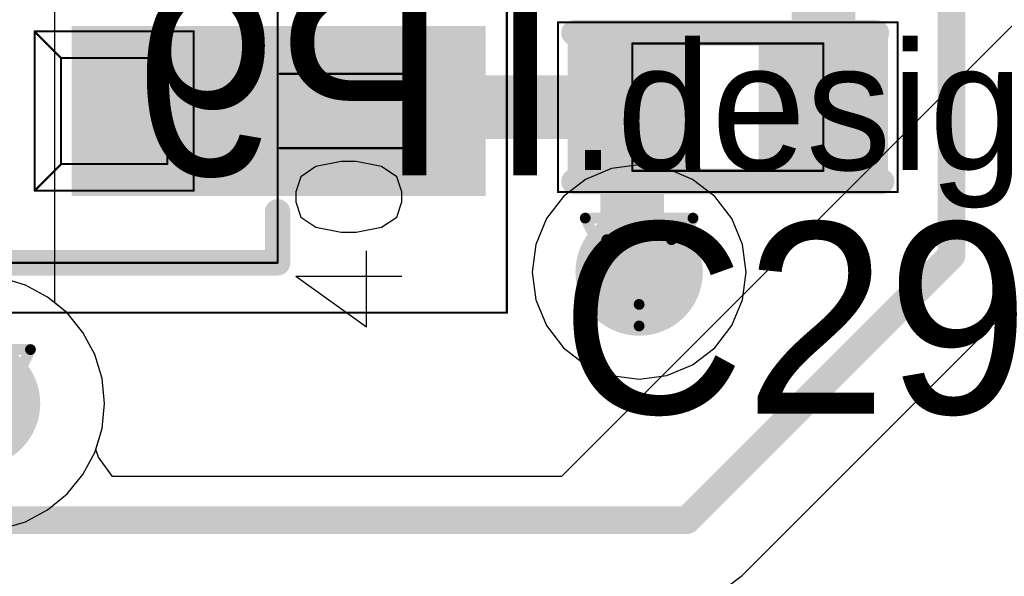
# Model space of a CAD drawing. Header units: millimetres. Extents: x 138 to 555, y 26 to 334.
# Tile 676 of 713: x 361.88 to 366.51, y 277.82 to 280.44. Entities that reach past the tile are written whole.
import ezdxf

# ---------------------------------------------------------------- set-up
doc = ezdxf.new("R2010")
doc.units = ezdxf.units.MM
for name, color, linetype in [('BottomLayer', 5, 'Continuous'), ('BottomOverlay', 54, 'Continuous'), ('DrillDrawing', 1, 'Continuous'), ('Mechanical20', 56, 'Continuous'), ('Mechanical27', 56, 'Continuous'), ('MidLayer1', 16, 'Continuous'), ('MidLayer2', 76, 'Continuous'), ('MidLayer3', 90, 'Continuous'), ('MidLayer4', 156, 'Continuous'), ('MultiLayer', 9, 'Continuous'), ('TopLayer', 1, 'Continuous'), ('TopOverlay', 2, 'Continuous'), ('TopPaste', 8, 'Continuous'), ('TopSolder', 216, 'Continuous'), ('ViaHoleLayer', 16, 'Continuous')]:
    doc.layers.add(name, color=color, linetype=linetype)

# ---------------------------------------------------------------- blocks, each defined once
blk = doc.blocks.new('CON_SAMTEC_CLM_120_02_L_D_R__________C______503')
at = {"layer": 'Mechanical20', "const_width": 0.01}
for points in [[(2.35, -10.45), (2.35, 10.45)], [(-1.3, -10.45), (2.35, -10.45)]]:
    blk.add_lwpolyline(points, dxfattribs=at)
at = {"layer": 'Mechanical20', "const_width": 0.005}
blk.add_lwpolyline([(2.3475, -10.45, 1), (2.3525, -10.45, 1)], format="xyb", close=True, dxfattribs=at)
blk.add_lwpolyline([(2.3475, -10.45, 1), (2.3525, -10.45, 1)], format="xyb", close=True, dxfattribs=at)
at = {"layer": 'Mechanical27'}
for p, q in [((1.5693, -9.738), (1.4503, -9.7618)), ((1.6407, -9.738), (1.5693, -9.738)), ((1.7597, -9.7618), (1.6407, -9.738)), ((1.4503, -9.7618), (1.3789, -9.8094)), ((1.8312, -9.8094), (1.7597, -9.7618)), ((1.3789, -9.8094), (1.3551, -9.8808)), ((1.855, -9.8808), (1.8312, -9.8094)), ((1.3551, -9.8808), (1.3551, -9.9284)), ((1.855, -9.9284), (1.855, -9.8808)), ((1.3551, -9.9284), (1.3789, -9.9998)), ((1.8312, -9.9998), (1.855, -9.9284)), ((1.3789, -9.9998), (1.4503, -10.0474)), ((1.7597, -10.0474), (1.8312, -9.9998)), ((1.4503, -10.0474), (1.5693, -10.0712)), ((1.6407, -10.0712), (1.7597, -10.0474)), ((1.5693, -10.0712), (1.6407, -10.0712)), ((1.6883, -10.5164), (1.6883, -10.1593)), ((1.3551, -10.2783), (1.6883, -10.5164)), ((1.3551, -10.2783), (1.855, -10.2783))]:
    blk.add_line(p, q, dxfattribs=at)
at = {"layer": 'Mechanical27', "const_width": 0.01}
for points in [[(1.27, -10.215), (1.27, 10.215)], [(0.125, -9.125), (0.25, -9.25)], [(0.125, -9.875), (0.125, -9.125)], [(0.125, -9.125), (0.875, -9.125)], [(0.875, -9.875), (0.875, -9.125)], [(0.25, -9.25), (0.75, -9.25)], [(0.25, -9.75), (0.25, -9.25)], [(0.75, -9.75), (0.75, -9.25)], [(1.28, -9.325), (1.935, -9.325)], [(1.935, -9.675), (1.935, -9.325)], [(1.28, -9.675), (1.935, -9.675)], [(0.125, -9.875), (0.25, -9.75)], [(0.25, -9.75), (0.75, -9.75)], [(0.125, -9.875), (0.875, -9.875)], [(-1.27, -10.215), (1.27, -10.215)]]:
    blk.add_lwpolyline(points, dxfattribs=at)
at = {"layer": 'Mechanical27', "const_width": 0.005}
for points in [[(0.1225, -9.125, 1), (0.1275, -9.125, 1)], [(0.1225, -9.125, 1), (0.1275, -9.125, 1)], [(0.1225, -9.125, 1), (0.1275, -9.125, 1)], [(0.8725, -9.125, 1), (0.8775, -9.125, 1)], [(0.8725, -9.125, 1), (0.8775, -9.125, 1)], [(0.2475, -9.25, 1), (0.2525, -9.25, 1)], [(0.2475, -9.25, 1), (0.2525, -9.25, 1)], [(0.2475, -9.25, 1), (0.2525, -9.25, 1)], [(0.7475, -9.25, 1), (0.7525, -9.25, 1)], [(0.7475, -9.25, 1), (0.7525, -9.25, 1)], [(1.2775, -9.325, 1), (1.2825, -9.325, 1)], [(1.9325, -9.325, 1), (1.9375, -9.325, 1)], [(1.9325, -9.325, 1), (1.9375, -9.325, 1)], [(1.2775, -9.675, 1), (1.2825, -9.675, 1)], [(1.9325, -9.675, 1), (1.9375, -9.675, 1)], [(1.9325, -9.675, 1), (1.9375, -9.675, 1)], [(0.2475, -9.75, 1), (0.2525, -9.75, 1)], [(0.2475, -9.75, 1), (0.2525, -9.75, 1)], [(0.2475, -9.75, 1), (0.2525, -9.75, 1)], [(0.7475, -9.75, 1), (0.7525, -9.75, 1)], [(0.7475, -9.75, 1), (0.7525, -9.75, 1)], [(0.1225, -9.875, 1), (0.1275, -9.875, 1)], [(0.1225, -9.875, 1), (0.1275, -9.875, 1)], [(0.1225, -9.875, 1), (0.1275, -9.875, 1)], [(0.8725, -9.875, 1), (0.8775, -9.875, 1)], [(0.8725, -9.875, 1), (0.8775, -9.875, 1)], [(1.2675, -10.215, 1), (1.2725, -10.215, 1)], [(1.2675, -10.215, 1), (1.2725, -10.215, 1)]]:
    blk.add_lwpolyline(points, format="xyb", close=True, dxfattribs=at)
at = {"layer": 'TopLayer'}
blk.add_solid([(2.2, -9.15), (0.35, -9.15), (2.2, -9.85), (0.35, -9.85)], dxfattribs=at)
at = {"layer": 'TopOverlay', "const_width": 0.12}
for points in [[(1.27, -10.215), (1.27, -9.975)], [(-1.27, -10.215), (1.27, -10.215)]]:
    blk.add_lwpolyline(points, dxfattribs=at)
at = {"layer": 'TopOverlay', "const_width": 0.06}
for points in [[(1.24, -9.975, 1), (1.3, -9.975, 1)], [(1.24, -10.215, 1), (1.3, -10.215, 1)], [(1.24, -10.215, 1), (1.3, -10.215, 1)]]:
    blk.add_lwpolyline(points, format="xyb", close=True, dxfattribs=at)
at = {"layer": 'TopPaste'}
blk.add_solid([(2.2, -9.15), (0.35, -9.15), (2.2, -9.85), (0.35, -9.85)], dxfattribs=at)
at = {"layer": 'TopSolder'}
blk.add_solid([(2.25, -9.1), (0.3, -9.1), (2.25, -9.9), (0.3, -9.9)], dxfattribs=at)
blk = doc.blocks.new('C0402_869')
at = {"layer": 'Mechanical20', "const_width": 0.01}
for points in [[(-0.8, 0.4), (0.8, 0.4)], [(-0.8, -0.4), (-0.8, 0.4)], [(0.8, -0.4), (0.8, 0.4)], [(-0.8, -0.4), (0.8, -0.4)]]:
    blk.add_lwpolyline(points, dxfattribs=at)
at = {"layer": 'Mechanical20', "const_width": 0.005}
for points in [[(-0.8025, 0.4, 1), (-0.7975, 0.4, 1)], [(-0.8025, 0.4, 1), (-0.7975, 0.4, 1)], [(0.7975, 0.4, 1), (0.8025, 0.4, 1)], [(0.7975, 0.4, 1), (0.8025, 0.4, 1)], [(-0.8025, -0.4, 1), (-0.7975, -0.4, 1)], [(-0.8025, -0.4, 1), (-0.7975, -0.4, 1)], [(0.7975, -0.4, 1), (0.8025, -0.4, 1)], [(0.7975, -0.4, 1), (0.8025, -0.4, 1)]]:
    blk.add_lwpolyline(points, format="xyb", close=True, dxfattribs=at)
at = {"layer": 'Mechanical27', "const_width": 0.01}
for points in [[(-0.45, 0.3), (0.45, 0.3)], [(-0.45, -0.3), (-0.45, 0.3)], [(0.45, -0.3), (0.45, 0.3)], [(-0.45, -0.3), (0.45, -0.3)]]:
    blk.add_lwpolyline(points, dxfattribs=at)
at = {"layer": 'Mechanical27', "const_width": 0.005}
for points in [[(-0.4525, 0.3, 1), (-0.4475, 0.3, 1)], [(-0.4525, 0.3, 1), (-0.4475, 0.3, 1)], [(0.4475, 0.3, 1), (0.4525, 0.3, 1)], [(0.4475, 0.3, 1), (0.4525, 0.3, 1)], [(-0.4525, -0.3, 1), (-0.4475, -0.3, 1)], [(-0.4525, -0.3, 1), (-0.4475, -0.3, 1)], [(0.4475, -0.3, 1), (0.4525, -0.3, 1)], [(0.4475, -0.3, 1), (0.4525, -0.3, 1)]]:
    blk.add_lwpolyline(points, format="xyb", close=True, dxfattribs=at)
at = {"layer": 'TopLayer'}
for points in [[(-0.195, -0.28), (-0.195, 0.28), (-0.705, -0.28), (-0.705, 0.28)], [(0.705, -0.28), (0.705, 0.28), (0.195, -0.28), (0.195, 0.28)]]:
    blk.add_solid(points, dxfattribs=at)
at = {"layer": 'TopOverlay', "const_width": 0.12}
for points in [[(-0.725, 0.35), (0.7, 0.35)], [(-0.725, -0.35), (0.725, -0.35)]]:
    blk.add_lwpolyline(points, dxfattribs=at)
at = {"layer": 'TopOverlay', "const_width": 0.06}
for points in [[(-0.755, 0.35, 1), (-0.695, 0.35, 1)], [(0.67, 0.35, 1), (0.73, 0.35, 1)], [(-0.755, -0.35, 1), (-0.695, -0.35, 1)], [(0.695, -0.35, 1), (0.755, -0.35, 1)]]:
    blk.add_lwpolyline(points, format="xyb", close=True, dxfattribs=at)
at = {"layer": 'TopPaste'}
for points in [[(-0.195, -0.28), (-0.195, 0.28), (-0.705, -0.28), (-0.705, 0.28)], [(0.705, -0.28), (0.705, 0.28), (0.195, -0.28), (0.195, 0.28)]]:
    blk.add_solid(points, dxfattribs=at)
at = {"layer": 'TopSolder'}
for points in [[(-0.145, -0.33), (-0.145, 0.33), (-0.755, -0.33), (-0.755, 0.33)], [(0.755, -0.33), (0.755, 0.33), (0.145, -0.33), (0.145, 0.33)]]:
    blk.add_solid(points, dxfattribs=at)

msp = doc.modelspace()

# ---------------------------------------------------------------- linework, layer by layer
at = {"layer": 'BottomLayer'}
for p, q in [((362.0404, 279.1038), (362.0404, 283.4567)), ((364.7936, 279.7531), (364.6631, 279.7359)), ((364.9241, 279.7359), (364.7936, 279.7531)), ((364.6631, 279.7359), (364.5414, 279.6855)), ((365.0457, 279.6855), (364.9241, 279.7359)), ((364.5414, 279.6855), (364.437, 279.6054)), ((365.1502, 279.6054), (365.0457, 279.6855)), ((364.437, 279.6054), (364.3568, 279.5009)), ((365.2303, 279.5009), (365.1502, 279.6054)), ((364.3568, 279.5009), (364.3064, 279.3793)), ((365.2807, 279.3793), (365.2303, 279.5009)), ((364.3064, 279.3793), (364.2893, 279.2488)), ((365.2979, 279.2488), (365.2807, 279.3793)), ((364.2893, 279.2488), (364.3064, 279.1183)), ((365.2807, 279.1183), (365.2979, 279.2488)), ((362.0985, 279.056), (362.0404, 279.1038)), ((364.3064, 279.1183), (364.3568, 278.9966)), ((365.2303, 278.9966), (365.2807, 279.1183)), ((362.1735, 278.9647), (362.0985, 279.056)), ((362.2292, 278.8604), (362.1735, 278.9647)), ((364.3568, 278.9966), (364.437, 278.8922)), ((365.1502, 278.8922), (365.2303, 278.9966)), ((364.437, 278.8922), (364.5414, 278.812)), ((365.0457, 278.812), (365.1502, 278.8922)), ((362.2635, 278.7473), (362.2292, 278.8604)), ((364.5414, 278.812), (364.6631, 278.7617)), ((364.9241, 278.7617), (365.0457, 278.812)), ((362.2751, 278.6297), (362.2635, 278.7473)), ((364.6631, 278.7617), (364.7936, 278.7445)), ((364.7936, 278.7445), (364.9241, 278.7617)), ((362.2635, 278.5121), (362.2751, 278.6297)), ((362.2292, 278.399), (362.2635, 278.5121)), ((362.1735, 278.2948), (362.2292, 278.399)), ((362.0985, 278.2034), (362.1735, 278.2948)), ((362.0072, 278.1284), (362.0985, 278.2034)), ((361.9029, 278.0727), (362.0072, 278.1284)), ((361.7898, 278.0384), (361.9029, 278.0727))]:
    msp.add_line(p, q, dxfattribs=at)
at = {"layer": 'BottomLayer', "const_width": 0.3}
for points in [[(364.6436, 279.2488, 1), (364.9436, 279.2488, 1)], [(361.5222, 278.6297, 1), (361.8222, 278.6297, 1)]]:
    msp.add_lwpolyline(points, format="xyb", close=True, dxfattribs=at)
at = {"layer": 'DrillDrawing', "const_width": 0.0508}
for points in [[(364.5396, 279.5028), (365.0476, 279.5028)], [(364.5396, 279.5028), (364.7936, 278.9948)], [(364.7936, 278.9948), (365.0476, 279.5028)], [(364.6412, 279.4012), (364.946, 279.4012)], [(364.6412, 279.4012), (364.7936, 279.0964)], [(364.7936, 279.0964), (364.946, 279.4012)], [(361.4182, 278.8837), (361.9262, 278.8837)], [(361.6722, 278.3757), (361.9262, 278.8837)]]:
    msp.add_lwpolyline(points, dxfattribs=at)
at = {"layer": 'DrillDrawing', "const_width": 0.0254}
for points in [[(364.5269, 279.5028, 1), (364.5523, 279.5028, 1)], [(364.5269, 279.5028, 1), (364.5523, 279.5028, 1)], [(365.0349, 279.5028, 1), (365.0603, 279.5028, 1)], [(365.0349, 279.5028, 1), (365.0603, 279.5028, 1)], [(364.6285, 279.4012, 1), (364.6539, 279.4012, 1)], [(364.6285, 279.4012, 1), (364.6539, 279.4012, 1)], [(364.9333, 279.4012, 1), (364.9587, 279.4012, 1)], [(364.9333, 279.4012, 1), (364.9587, 279.4012, 1)], [(364.7809, 279.0964, 1), (364.8063, 279.0964, 1)], [(364.7809, 279.0964, 1), (364.8063, 279.0964, 1)], [(364.7809, 278.9948, 1), (364.8063, 278.9948, 1)], [(364.7809, 278.9948, 1), (364.8063, 278.9948, 1)], [(361.9135, 278.8837, 1), (361.9389, 278.8837, 1)], [(361.9135, 278.8837, 1), (361.9389, 278.8837, 1)]]:
    msp.add_lwpolyline(points, format="xyb", close=True, dxfattribs=at)
at = {"layer": 'MidLayer1'}
for p, q in [((367.523, 281.3816), (364.4272, 278.2858)), ((361.9029, 279.1867), (361.7898, 279.221)), ((362.0072, 279.131), (361.9029, 279.1867)), ((362.0985, 279.056), (362.0072, 279.131)), ((362.1735, 278.9647), (362.0985, 279.056)), ((362.2292, 278.8604), (362.1735, 278.9647)), ((362.2635, 278.7473), (362.2292, 278.8604)), ((362.2751, 278.6297), (362.2635, 278.7473)), ((362.2635, 278.5121), (362.2751, 278.6297)), ((362.2334, 278.4128), (362.2635, 278.5121)), ((362.246, 278.3763), (362.2334, 278.4128)), ((362.3127, 278.2858), (362.246, 278.3763)), ((364.4272, 278.2858), (362.3127, 278.2858))]:
    msp.add_line(p, q, dxfattribs=at)
at = {"layer": 'MidLayer1', "const_width": 0.3}
for points in [[(364.6436, 279.2488, 1), (364.9436, 279.2488, 1)], [(361.5222, 278.6297, 1), (361.8222, 278.6297, 1)]]:
    msp.add_lwpolyline(points, format="xyb", close=True, dxfattribs=at)
at = {"layer": 'MidLayer2'}
for p, q in [((364.7936, 279.7531), (364.6631, 279.7359)), ((364.9241, 279.7359), (364.7936, 279.7531)), ((364.6631, 279.7359), (364.5414, 279.6855)), ((365.0457, 279.6855), (364.9241, 279.7359)), ((364.5414, 279.6855), (364.437, 279.6054)), ((365.1502, 279.6054), (365.0457, 279.6855)), ((364.437, 279.6054), (364.3568, 279.5009)), ((365.2303, 279.5009), (365.1502, 279.6054)), ((364.3568, 279.5009), (364.3064, 279.3793)), ((365.2807, 279.3793), (365.2303, 279.5009)), ((364.3064, 279.3793), (364.2893, 279.2488)), ((365.2979, 279.2488), (365.2807, 279.3793)), ((364.2893, 279.2488), (364.3064, 279.1183)), ((365.2807, 279.1183), (365.2979, 279.2488)), ((361.9029, 279.1867), (361.7898, 279.221)), ((362.0072, 279.131), (361.9029, 279.1867)), ((362.0985, 279.056), (362.0072, 279.131)), ((364.3064, 279.1183), (364.3568, 278.9966)), ((365.2303, 278.9966), (365.2807, 279.1183)), ((362.1735, 278.9647), (362.0985, 279.056)), ((362.2292, 278.8604), (362.1735, 278.9647)), ((364.3568, 278.9966), (364.437, 278.8922)), ((365.1502, 278.8922), (365.2303, 278.9966)), ((364.437, 278.8922), (364.5414, 278.812)), ((365.0457, 278.812), (365.1502, 278.8922)), ((362.2635, 278.7473), (362.2292, 278.8604)), ((364.5414, 278.812), (364.6631, 278.7617)), ((364.9241, 278.7617), (365.0457, 278.812)), ((362.2751, 278.6297), (362.2635, 278.7473)), ((364.6631, 278.7617), (364.7936, 278.7445)), ((364.7936, 278.7445), (364.9241, 278.7617)), ((362.2635, 278.5121), (362.2751, 278.6297)), ((362.2292, 278.399), (362.2635, 278.5121)), ((362.1735, 278.2948), (362.2292, 278.399)), ((362.0985, 278.2034), (362.1735, 278.2948)), ((362.0072, 278.1284), (362.0985, 278.2034)), ((361.9029, 278.0727), (362.0072, 278.1284)), ((361.7898, 278.0384), (361.9029, 278.0727))]:
    msp.add_line(p, q, dxfattribs=at)
at = {"layer": 'MidLayer2', "const_width": 0.3}
for points in [[(364.6436, 279.2488, 1), (364.9436, 279.2488, 1)], [(361.5222, 278.6297, 1), (361.8222, 278.6297, 1)]]:
    msp.add_lwpolyline(points, format="xyb", close=True, dxfattribs=at)
at = {"layer": 'MidLayer3'}
for p, q in [((364.7936, 279.7531), (364.6631, 279.7359)), ((364.9241, 279.7359), (364.7936, 279.7531)), ((364.6631, 279.7359), (364.5414, 279.6855)), ((365.0457, 279.6855), (364.9241, 279.7359)), ((364.5414, 279.6855), (364.437, 279.6054)), ((365.1502, 279.6054), (365.0457, 279.6855)), ((364.437, 279.6054), (364.3568, 279.5009)), ((365.2303, 279.5009), (365.1502, 279.6054)), ((364.3568, 279.5009), (364.3064, 279.3793)), ((365.2807, 279.3793), (365.2303, 279.5009)), ((364.3064, 279.3793), (364.2893, 279.2488)), ((365.2979, 279.2488), (365.2807, 279.3793)), ((364.2893, 279.2488), (364.3064, 279.1183)), ((365.2807, 279.1183), (365.2979, 279.2488)), ((361.9029, 279.1867), (361.7898, 279.221)), ((362.0072, 279.131), (361.9029, 279.1867)), ((362.0985, 279.056), (362.0072, 279.131)), ((364.3064, 279.1183), (364.3568, 278.9966)), ((365.2303, 278.9966), (365.2807, 279.1183)), ((362.1735, 278.9647), (362.0985, 279.056)), ((362.2292, 278.8604), (362.1735, 278.9647)), ((364.3568, 278.9966), (364.437, 278.8922)), ((365.1502, 278.8922), (365.2303, 278.9966)), ((364.437, 278.8922), (364.5414, 278.812)), ((365.0457, 278.812), (365.1502, 278.8922)), ((362.2635, 278.7473), (362.2292, 278.8604)), ((364.5414, 278.812), (364.6631, 278.7617)), ((364.9241, 278.7617), (365.0457, 278.812)), ((362.2751, 278.6297), (362.2635, 278.7473)), ((364.6631, 278.7617), (364.7936, 278.7445)), ((364.7936, 278.7445), (364.9241, 278.7617)), ((362.2635, 278.5121), (362.2751, 278.6297)), ((362.2292, 278.399), (362.2635, 278.5121)), ((362.1735, 278.2948), (362.2292, 278.399)), ((362.0985, 278.2034), (362.1735, 278.2948)), ((362.0072, 278.1284), (362.0985, 278.2034)), ((361.9029, 278.0727), (362.0072, 278.1284)), ((361.7898, 278.0384), (361.9029, 278.0727))]:
    msp.add_line(p, q, dxfattribs=at)
at = {"layer": 'MidLayer3', "const_width": 0.3}
for points in [[(364.6436, 279.2488, 1), (364.9436, 279.2488, 1)], [(361.5222, 278.6297, 1), (361.8222, 278.6297, 1)]]:
    msp.add_lwpolyline(points, format="xyb", close=True, dxfattribs=at)
at = {"layer": 'MidLayer4'}
for p, q in [((364.7936, 279.7531), (364.6631, 279.7359)), ((364.9241, 279.7359), (364.7936, 279.7531)), ((364.6631, 279.7359), (364.5414, 279.6855)), ((365.0457, 279.6855), (364.9241, 279.7359)), ((364.5414, 279.6855), (364.437, 279.6054)), ((365.1502, 279.6054), (365.0457, 279.6855)), ((364.437, 279.6054), (364.3568, 279.5009)), ((365.2303, 279.5009), (365.1502, 279.6054)), ((364.3568, 279.5009), (364.3064, 279.3793)), ((365.2807, 279.3793), (365.2303, 279.5009)), ((364.3064, 279.3793), (364.2893, 279.2488)), ((365.2979, 279.2488), (365.2807, 279.3793)), ((364.2893, 279.2488), (364.3064, 279.1183)), ((365.2807, 279.1183), (365.2979, 279.2488)), ((361.9029, 279.1867), (361.7898, 279.221)), ((362.0072, 279.131), (361.9029, 279.1867)), ((362.0985, 279.056), (362.0072, 279.131)), ((364.3064, 279.1183), (364.3568, 278.9966)), ((365.2303, 278.9966), (365.2807, 279.1183)), ((362.1735, 278.9647), (362.0985, 279.056)), ((362.2292, 278.8604), (362.1735, 278.9647)), ((364.3568, 278.9966), (364.437, 278.8922)), ((365.1502, 278.8922), (365.2303, 278.9966)), ((364.437, 278.8922), (364.5414, 278.812)), ((365.0457, 278.812), (365.1502, 278.8922)), ((362.2635, 278.7473), (362.2292, 278.8604)), ((364.5414, 278.812), (364.6631, 278.7617)), ((364.9241, 278.7617), (365.0457, 278.812)), ((362.2751, 278.6297), (362.2635, 278.7473)), ((364.6631, 278.7617), (364.7936, 278.7445)), ((364.7936, 278.7445), (364.9241, 278.7617)), ((362.2635, 278.5121), (362.2751, 278.6297)), ((362.2292, 278.399), (362.2635, 278.5121)), ((362.1735, 278.2948), (362.2292, 278.399)), ((362.0985, 278.2034), (362.1735, 278.2948)), ((362.0072, 278.1284), (362.0985, 278.2034)), ((361.9029, 278.0727), (362.0072, 278.1284)), ((361.7898, 278.0384), (361.9029, 278.0727))]:
    msp.add_line(p, q, dxfattribs=at)
at = {"layer": 'MidLayer4', "const_width": 0.3}
for points in [[(364.6436, 279.2488, 1), (364.9436, 279.2488, 1)], [(361.5222, 278.6297, 1), (361.8222, 278.6297, 1)]]:
    msp.add_lwpolyline(points, format="xyb", close=True, dxfattribs=at)
at = {"layer": 'MultiLayer', "const_width": 0.3}
for points in [[(364.6436, 279.2488, 1), (364.9436, 279.2488, 1)], [(361.5222, 278.6297, 1), (361.8222, 278.6297, 1)]]:
    msp.add_lwpolyline(points, format="xyb", close=True, dxfattribs=at)
at = {"layer": 'TopLayer'}
for p, q in [((365.2789, 277.8196), (366.5257, 279.0664)), ((365.2026, 277.761), (365.2789, 277.8196))]:
    msp.add_line(p, q, dxfattribs=at)
for points, const_width in [([(366.2654, 279.3267), (366.2654, 282.248)], 0.13), ([(365.6615, 280.0254), (365.6615, 280.916)], 0.3), ([(363.0955, 280.0074), (363.1135, 280.0254)], 0.3), ([(363.1135, 280.0254), (364.7615, 280.0254)], 0.3), ([(364.7615, 279.2809), (364.7615, 280.0254)], 0.3), ([(364.7615, 279.2809), (364.7936, 279.2488)], 0.3), ([(365.0186, 278.0799), (366.2654, 279.3267)], 0.13), ([(351.2908, 278.0799), (365.0186, 278.0799)], 0.13)]:
    msp.add_lwpolyline(points, dxfattribs=dict(at, const_width=const_width))
for points, const_width in [([(363.0385, 280.0254, 1), (363.1885, 280.0254, 1)], 0.15), ([(363.0385, 280.0254, 1), (363.1885, 280.0254, 1)], 0.15), ([(364.6865, 280.0254, 1), (364.8365, 280.0254, 1)], 0.15), ([(364.6865, 280.0254, 1), (364.8365, 280.0254, 1)], 0.15), ([(365.5865, 280.0254, 1), (365.7365, 280.0254, 1)], 0.15), ([(363.0205, 280.0074, 1), (363.1705, 280.0074, 1)], 0.15), ([(364.6436, 279.2488, 1), (364.9436, 279.2488, 1)], 0.3), ([(364.6865, 279.2809, 1), (364.8365, 279.2809, 1)], 0.15), ([(364.6865, 279.2809, 1), (364.8365, 279.2809, 1)], 0.15), ([(364.7186, 279.2488, 1), (364.8686, 279.2488, 1)], 0.15), ([(366.2329, 279.3267, 1), (366.2979, 279.3267, 1)], 0.065), ([(366.2329, 279.3267, 1), (366.2979, 279.3267, 1)], 0.065), ([(361.5222, 278.6297, 1), (361.8222, 278.6297, 1)], 0.3), ([(364.9861, 278.0799, 1), (365.0511, 278.0799, 1)], 0.065), ([(364.9861, 278.0799, 1), (365.0511, 278.0799, 1)], 0.065)]:
    msp.add_lwpolyline(points, format="xyb", close=True, dxfattribs=dict(at, const_width=const_width))
at = {"layer": 'ViaHoleLayer', "const_width": 0.15}
msp.add_lwpolyline([(364.7186, 279.2488, 1), (364.8686, 279.2488, 1)], format="xyb", close=True, dxfattribs=at)

# ---------------------------------------------------------------- block references
at = {"rotation": 360}
for name, p in [('CON_SAMTEC_CLM_120_02_L_D_R__________C______503', (361.8205, 289.5074)), ('C0402_869', (365.2115, 280.0254))]:
    msp.add_blockref(name, p, dxfattribs=at)

# ---------------------------------------------------------------- texts
at = {"layer": 'BottomOverlay', "text_generation_flag": 2}
msp.add_text('TP9', height=0.9, dxfattribs=at).set_placement((364.6247, 279.7044))
at = {"layer": 'Mechanical27'}
for p in [(357.632, 279.7048), (364.4646, 279.7302)]:
    msp.add_text('.designator', height=0.599999, dxfattribs=at).set_placement(p)
at = {"layer": 'TopOverlay'}
msp.add_text('C29', height=0.9, dxfattribs=at).set_placement((364.4223, 278.5821))

doc.saveas('drawing.dxf')
